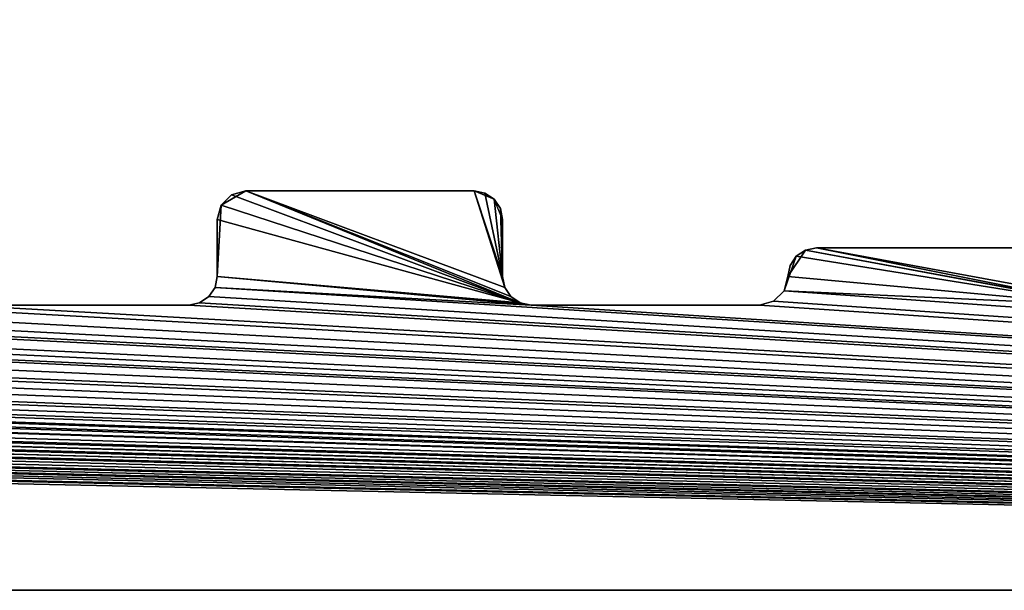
# Model space of a CAD drawing. Extents: x 0 to 122, y 0 to 122.
# Tile 271 of 656: x 77 to 86, y 0 to 5. Entities that reach past the tile are written whole.
import ezdxf

# ---------------------------------------------------------------- set-up
doc = ezdxf.new("R2010")
doc.units = 0
doc.header["$LTSCALE"] = 25.4
doc.layers.get('0').update_dxf_attribs({"color": 13, "linetype": 'CONTINUOUS'})

# ---------------------------------------------------------------- blocks, each defined once
blk = doc.blocks.new('GROOVE-I-7792-7793_STL_2')
at = {"color": 250}
for p, q in [((97.5347, -55.875, 125), (97.7512, -55.75, 125)), ((97.5347, -55.875), (97.6262, -55.7835)), ((97.5347, -55.875), (97.6262, -55.7835)), ((97.6262, -55.7835, 125), (97.5347, -55.875, 125)), ((97.6262, -55.7835), (97.7512, -55.75)), ((97.6262, -55.7835), (97.7512, -55.75)), ((97.7512, -55.75, 125), (97.6262, -55.7835, 125)), ((97.6262, -55.7835), (97.6262, -55.7835, 125)), ((97.6262, -55.7835), (97.6262, -55.7835, 125)), ((99.7512, -55.75, 125), (97.7512, -55.75, 125)), ((97.7512, -55.75), (99.7512, -55.75)), ((97.7512, -55.75, 125), (97.7512, -55.75)), ((99.7512, -55.75, 125), (97.7512, -55.75, 125)), ((97.7512, -55.75), (99.7512, -55.75)), ((97.7512, -55.75, 125), (97.7512, -55.75)), ((99.7512, -55.75, 125), (99.9279, -55.8232, 125)), ((99.7512, -55.75), (99.8468, -55.769)), ((99.7512, -55.75, 125), (99.7512, -55.75)), ((99.7512, -55.75), (99.8468, -55.769)), ((99.7512, -55.75, 125), (99.7512, -55.75)), ((99.8468, -55.769, 125), (99.7512, -55.75, 125)), ((99.8468, -55.769), (99.9279, -55.8232)), ((99.8468, -55.769), (99.9279, -55.8232)), ((99.8468, -55.769), (99.8468, -55.769, 125)), ((99.9279, -55.8232, 125), (99.8468, -55.769, 125)), ((99.8468, -55.769), (99.8468, -55.769, 125)), ((97.5347, -55.875, 125), (97.5012, -56, 125)), ((97.5012, -56), (97.5347, -55.875)), ((97.5012, -56), (97.5347, -55.875)), ((97.5347, -55.875, 125), (97.5012, -56, 125)), ((97.5347, -55.875), (97.5347, -55.875, 125)), ((97.5347, -55.875), (97.5347, -55.875, 125)), ((100.0012, -56, 125), (99.9279, -55.8232, 125)), ((99.9279, -55.8232), (99.9821, -55.9043)), ((99.9279, -55.8232), (99.9821, -55.9043)), ((99.9279, -55.8232), (99.9279, -55.8232, 125)), ((99.9821, -55.9043, 125), (99.9279, -55.8232, 125)), ((99.9279, -55.8232), (99.9279, -55.8232, 125)), ((99.9821, -55.9043), (100.0012, -56)), ((99.9821, -55.9043), (100.0012, -56)), ((99.9821, -55.9043), (99.9821, -55.9043, 125)), ((100.0012, -56, 125), (99.9821, -55.9043, 125)), ((99.9821, -55.9043), (99.9821, -55.9043, 125)), ((97.5012, -56, 125), (97.5012, -56.5, 125)), ((97.5012, -56.5), (97.5012, -56)), ((97.5012, -56, 125), (97.5012, -56.5, 125)), ((97.5012, -56, 125), (97.5012, -56)), ((97.5012, -56.5), (97.5012, -56)), ((97.5012, -56, 125), (97.5012, -56)), ((100.0012, -56.5, 125), (100.0012, -56, 125)), ((100.0012, -56), (100.0012, -56.5)), ((100.0012, -56, 125), (100.0012, -56)), ((100.0012, -56.5, 125), (100.0012, -56, 125)), ((100.0012, -56), (100.0012, -56.5)), ((100.0012, -56, 125), (100.0012, -56)), ((102.7512, -56.25, 125), (102.6555, -56.269, 125)), ((102.6555, -56.269), (102.7512, -56.25)), ((102.6555, -56.269), (102.7512, -56.25)), ((102.7512, -56.25, 125), (102.6555, -56.269, 125)), ((104.7512, -56.25, 125), (102.7512, -56.25, 125)), ((102.7512, -56.25), (104.7512, -56.25)), ((102.7512, -56.25, 125), (102.7512, -56.25)), ((104.7512, -56.25, 125), (102.7512, -56.25, 125)), ((102.7512, -56.25), (104.7512, -56.25)), ((102.7512, -56.25, 125), (102.7512, -56.25)), ((102.5744, -56.3232), (102.4677, -56.625)), ((102.5012, -56.5, 125), (102.6555, -56.269, 125)), ((102.5202, -56.4043), (102.5744, -56.3232)), ((102.5744, -56.3232, 125), (102.5202, -56.4043, 125)), ((102.5744, -56.3232), (102.6555, -56.269)), ((102.5744, -56.3232), (102.6555, -56.269)), ((102.6555, -56.269, 125), (102.5744, -56.3232, 125)), ((102.5744, -56.3232), (102.5744, -56.3232, 125)), ((102.5744, -56.3232), (102.5744, -56.3232, 125)), ((102.6555, -56.269), (102.6555, -56.269, 125)), ((102.6555, -56.269), (102.6555, -56.269, 125)), ((102.5012, -56.5), (102.5202, -56.4043)), ((102.5202, -56.4043, 125), (102.5012, -56.5, 125)), ((102.5202, -56.4043), (102.5202, -56.4043, 125)), ((102.5202, -56.4043), (102.5202, -56.4043, 125)), ((97.5012, -56.5, 125), (97.4821, -56.5957, 125)), ((97.4821, -56.5957), (97.5012, -56.5)), ((97.4821, -56.5957), (97.5012, -56.5)), ((97.5012, -56.5, 125), (97.4821, -56.5957, 125)), ((97.5012, -56.5, 125), (97.5012, -56.5)), ((97.5012, -56.5, 125), (97.5012, -56.5)), ((100.0202, -56.5957, 125), (100.0012, -56.5, 125)), ((100.0012, -56.5), (100.0202, -56.5957)), ((100.0012, -56.5, 125), (100.0012, -56.5)), ((100.0012, -56.5), (100.0202, -56.5957)), ((100.0012, -56.5, 125), (100.0012, -56.5)), ((100.0202, -56.5957, 125), (100.0012, -56.5, 125)), ((102.5012, -56.5, 125), (102.4677, -56.625, 125)), ((102.4677, -56.625), (102.5012, -56.5)), ((102.5012, -56.5, 125), (102.4677, -56.625, 125)), ((102.5012, -56.5, 125), (102.5012, -56.5)), ((102.5012, -56.5, 125), (102.5012, -56.5)), ((97.4821, -56.5957, 125), (97.4279, -56.6768, 125)), ((97.4279, -56.6768), (97.4821, -56.5957)), ((97.4279, -56.6768), (97.4821, -56.5957)), ((97.4821, -56.5957, 125), (97.4279, -56.6768, 125)), ((97.4821, -56.5957), (97.4821, -56.5957, 125)), ((97.4821, -56.5957), (97.4821, -56.5957, 125)), ((100.0744, -56.6768, 125), (100.0202, -56.5957, 125)), ((100.0202, -56.5957), (100.0744, -56.6768)), ((100.0202, -56.5957), (100.0744, -56.6768)), ((100.0202, -56.5957), (100.0202, -56.5957, 125)), ((100.0744, -56.6768, 125), (100.0202, -56.5957, 125)), ((100.0202, -56.5957), (100.0202, -56.5957, 125)), ((97.4279, -56.6768, 125), (97.3468, -56.731, 125)), ((97.3468, -56.731), (97.4279, -56.6768)), ((97.3468, -56.731), (97.4279, -56.6768)), ((97.4279, -56.6768, 125), (97.3468, -56.731, 125)), ((97.4279, -56.6768), (97.4279, -56.6768, 125)), ((97.4279, -56.6768), (97.4279, -56.6768, 125)), ((100.1555, -56.731, 125), (100.0744, -56.6768, 125)), ((100.0744, -56.6768), (100.1555, -56.731)), ((100.0744, -56.6768), (100.1555, -56.731)), ((100.0744, -56.6768), (100.0744, -56.6768, 125)), ((100.1555, -56.731, 125), (100.0744, -56.6768, 125)), ((100.0744, -56.6768), (100.0744, -56.6768, 125)), ((102.4677, -56.625, 125), (102.3762, -56.7165, 125)), ((102.3762, -56.7165), (102.4677, -56.625)), ((102.3762, -56.7165), (102.4677, -56.625)), ((102.4677, -56.625, 125), (102.3762, -56.7165, 125)), ((102.4677, -56.625), (102.4677, -56.625, 125)), ((102.4677, -56.625), (102.4677, -56.625, 125)), ((97.2512, -56.75, 125), (95.2512, -56.75, 125)), ((95.2512, -56.75), (97.2512, -56.75)), ((97.2512, -56.75, 125), (95.2512, -56.75, 125)), ((95.2512, -56.75), (97.2512, -56.75)), ((97.3468, -56.731, 125), (97.2512, -56.75, 125)), ((97.2512, -56.75), (97.3468, -56.731)), ((97.2512, -56.75), (97.3468, -56.731)), ((97.3468, -56.731, 125), (97.2512, -56.75, 125)), ((97.2512, -56.75, 125), (97.2512, -56.75)), ((97.2512, -56.75, 125), (97.2512, -56.75)), ((97.3468, -56.731), (97.3468, -56.731, 125)), ((97.3468, -56.731), (97.3468, -56.731, 125)), ((100.2512, -56.75, 125), (100.1555, -56.731, 125)), ((100.1555, -56.731), (100.2512, -56.75)), ((100.1555, -56.731), (100.2512, -56.75)), ((100.1555, -56.731), (100.1555, -56.731, 125)), ((100.2512, -56.75, 125), (100.1555, -56.731, 125)), ((100.1555, -56.731), (100.1555, -56.731, 125)), ((102.2512, -56.75, 125), (100.2512, -56.75, 125)), ((100.2512, -56.75), (102.2512, -56.75)), ((100.2512, -56.75, 125), (100.2512, -56.75)), ((102.2512, -56.75, 125), (100.2512, -56.75, 125)), ((100.2512, -56.75), (102.2512, -56.75)), ((100.2512, -56.75, 125), (100.2512, -56.75)), ((102.3762, -56.7165, 125), (102.2512, -56.75, 125)), ((102.2512, -56.75), (102.3762, -56.7165)), ((102.2512, -56.75), (102.3762, -56.7165)), ((102.3762, -56.7165, 125), (102.2512, -56.75, 125)), ((102.2512, -56.75, 125), (102.2512, -56.75)), ((102.2512, -56.75, 125), (102.2512, -56.75)), ((102.3762, -56.7165), (102.3762, -56.7165, 125)), ((102.3762, -56.7165), (102.3762, -56.7165, 125)), ((18.5012, -59.25, 125), (139.5012, -59.25, 125)), ((139.5012, -59.25), (18.5012, -59.25)), ((18.5012, -59.25, 125), (139.5012, -59.25, 125)), ((139.5012, -59.25), (18.5012, -59.25))]:
    blk.add_line(p, q, dxfattribs=at)
mesh = blk.add_polyface(dxfattribs=at)
corners = [(22.2512, -56.75, 125), (18.5012, -59.25, 125), (139.5012, -59.25, 125), (24.7512, -56.75, 125), (24.8468, -56.731, 125), (24.9279, -56.6768, 125), (30.2512, -56.75, 125), (32.2512, -56.75, 125), (32.3468, -56.731, 125), (35.2512, -56.75, 125), (55.1555, -55.769, 125), (60.2512, -56.75, 125), (60.1555, -56.731, 125), (57.4677, -55.625, 125), (57.5012, -55.5, 125), (60.0744, -56.6768, 125), (57.5012, -54.5, 125), (57.5347, -54.375, 125), (57.7512, -54.25, 125), (60.0202, -56.5957, 125), (60.0012, -56.5, 125), (59.7512, -54.25, 125), (59.9821, -54.4043, 125), (62.4279, -56.6768, 125), (65.2512, -56.75, 125), (62.4821, -56.5957, 125), (62.5012, -56.5, 125), (65.1555, -56.731, 125), (62.5012, -55, 125), (65.0744, -56.6768, 125), (62.6555, -54.769, 125), (62.7512, -54.75, 125), (65.0202, -56.5957, 125), (65.0012, -56.5, 125), (64.7512, -54.75, 125), (64.8762, -54.7835, 125), (67.3762, -56.7165, 125), (70.2512, -56.75, 125), (67.4677, -56.625, 125), (67.5012, -56.5, 125), (70.1555, -56.731, 125), (67.5012, -56, 125), (67.5202, -55.9043, 125), (67.7512, -55.75, 125), (70.0744, -56.6768, 125), (70.0202, -56.5957, 125), (69.7512, -55.75, 125), (70.0012, -56.5, 125), (69.9279, -55.8232, 125), (70.0012, -56, 125), (65.0012, -55, 125), (60.0012, -54.5, 125)]
mesh.append_faces([[corners[k] for k in face] for face in [(0, 2, 3), (3, 2, 4), (4, 2, 5), (6, 2, 7), (7, 2, 8), (13, 12, 14), (16, 15, 17), (17, 15, 18), (21, 20, 22), (23, 24, 25), (25, 24, 26), (26, 27, 28), (28, 29, 30), (30, 29, 31), (31, 33, 34), (34, 33, 35), (36, 37, 38), (38, 37, 39), (39, 40, 41), (41, 40, 42), (42, 40, 43), (43, 45, 46), (46, 47, 48)]], dxfattribs={"vtx0": -1, "vtx1": -1, "color": 250})
mesh.append_faces([[corners[k] for k in face] for face in [(5, 2, 6), (8, 2, 9)]], dxfattribs={"vtx0": -1, "vtx1": -1, "vtx2": -1, "color": 250})
mesh.append_faces([[corners[k] for k in face] for face in [(0, 1, 2), (10, 11, 12), (14, 12, 15), (18, 15, 19), (18, 19, 20), (26, 24, 27), (28, 27, 29), (31, 29, 32), (31, 32, 33), (39, 37, 40), (43, 40, 44), (43, 44, 45), (46, 45, 47)]], dxfattribs={"vtx0": -1, "vtx2": -1, "color": 250})
mesh.append_faces([[corners[k] for k in face] for face in [(49, 48, 47), (50, 35, 33), (51, 22, 20)]], dxfattribs={"vtx1": -1, "color": 250})
mesh = blk.add_polyface(dxfattribs=at)
corners = [(55.0202, -55.9043), (55.0012, -56.5), (55.0012, -56), (57.5347, -54.375), (57.5012, -55.5), (57.5012, -54.5), (62.5202, -54.9043), (62.5012, -56.5), (62.5012, -55), (18.5012, -59.25), (22.2512, -56.75), (139.5012, -59.25), (24.7512, -56.75), (24.8468, -56.731), (24.9279, -56.6768), (30.2512, -56.75), (52.7512, -56.75), (50.0012, -56.5), (52.6555, -56.731), (50.2512, -55.25), (52.5744, -56.6768), (52.5202, -56.5957), (52.2512, -55.25), (52.5012, -56.5), (52.3468, -55.269), (52.4279, -55.3232), (52.4821, -55.4043), (52.5012, -55.5), (60.2512, -56.75), (54.9821, -56.5957), (55.0744, -55.8232), (55.1555, -55.769), (60.1555, -56.731), (55.2512, -55.75), (57.2512, -55.75), (57.3762, -55.7165), (57.4677, -55.625), (60.0744, -56.6768), (57.6262, -54.2835), (57.7512, -54.25), (60.0202, -56.5957), (60.0012, -56.5), (59.7512, -54.25), (59.8468, -54.269), (59.9279, -54.3232), (59.9821, -54.4043), (60.0012, -54.5), (65.2512, -56.75), (62.4279, -56.6768), (62.4821, -56.5957), (65.1555, -56.731), (65.0744, -56.6768), (62.5744, -54.8232), (62.6555, -54.769), (62.7512, -54.75), (65.0202, -56.5957), (65.0012, -56.5), (64.7512, -54.75), (64.8762, -54.7835), (64.9677, -54.875)]
mesh.append_faces([[corners[k] for k in face] for face in [(0, 1, 2), (3, 4, 5), (6, 7, 8), (23, 26, 27), (41, 45, 46)]], dxfattribs={"vtx0": -1, "color": 250})
mesh.append_faces([[corners[k] for k in face] for face in [(9, 10, 11), (16, 17, 18), (18, 19, 20), (21, 22, 23), (28, 31, 32), (32, 4, 37), (37, 39, 40), (40, 39, 41), (47, 7, 50), (50, 7, 51), (51, 54, 55), (55, 54, 56)]], dxfattribs={"vtx0": -1, "vtx1": -1, "color": 250})
mesh.append_faces([[corners[k] for k in face] for face in [(11, 14, 15), (28, 1, 0), (37, 4, 3), (51, 7, 6)]], dxfattribs={"vtx0": -1, "vtx1": -1, "vtx2": -1, "color": 250})
mesh.append_faces([[corners[k] for k in face] for face in [(11, 10, 12), (11, 12, 13), (11, 13, 14), (23, 22, 24), (23, 24, 25), (23, 25, 26), (28, 29, 1), (28, 0, 30), (28, 30, 31), (32, 31, 33), (32, 33, 34), (32, 34, 35), (32, 35, 36), (32, 36, 4), (37, 3, 38), (37, 38, 39), (41, 39, 42), (41, 42, 43), (41, 43, 44), (41, 44, 45), (47, 48, 49), (47, 49, 7), (51, 6, 52), (51, 52, 53), (51, 53, 54), (56, 54, 57), (56, 57, 58), (56, 58, 59)]], dxfattribs={"vtx0": -1, "vtx2": -1, "color": 250})
mesh = blk.add_polyface(dxfattribs=at)
corners = [(54.9821, -56.5957, 125), (139.5012, -59.25, 125), (60.2512, -56.75, 125), (62.2512, -56.75, 125), (62.3468, -56.731, 125), (62.4279, -56.6768, 125), (65.2512, -56.75, 125), (67.2512, -56.75, 125), (67.3762, -56.7165, 125), (70.2512, -56.75, 125), (72.2512, -56.75, 125), (72.3762, -56.7165, 125), (72.4677, -56.625, 125), (84.9279, -56.6768, 125), (87.7512, -56.75, 125), (84.9821, -56.5957, 125), (85.0012, -56.5, 125), (87.6262, -56.7165, 125), (85.0012, -56, 125), (85.0347, -55.875, 125), (85.2512, -55.75, 125), (87.5347, -56.625, 125), (87.2512, -55.75, 125), (87.5012, -56.5, 125), (87.4821, -55.9043, 125), (90.0012, -56.5, 125), (95.2512, -56.75, 125), (90.0012, -56, 125), (90.0202, -55.9043, 125), (90.0744, -55.8232, 125), (90.1555, -55.769, 125), (95.1555, -56.731, 125), (90.2512, -55.75, 125), (92.2512, -55.75, 125), (92.3762, -55.7165, 125), (92.4677, -55.625, 125), (92.5012, -55.5, 125), (95.0744, -56.6768, 125), (92.5012, -54.5, 125), (92.5347, -54.375, 125), (92.7512, -54.25, 125), (95.0202, -56.5957, 125), (95.0012, -56.5, 125), (94.7512, -54.25, 125), (94.8762, -54.2835, 125), (95.0012, -54.5, 125), (87.5012, -56, 125)]
mesh.append_faces([[corners[k] for k in face] for face in [(2, 1, 3), (3, 1, 4), (4, 1, 5), (6, 1, 7), (7, 1, 8), (9, 1, 10), (10, 1, 11), (11, 1, 12), (13, 14, 15), (15, 14, 16), (16, 17, 18), (18, 17, 19), (19, 17, 20), (20, 21, 22), (22, 23, 24), (25, 26, 27), (27, 26, 28), (28, 26, 29), (29, 26, 30), (30, 31, 32), (32, 31, 33), (33, 31, 34), (34, 31, 35), (35, 31, 36), (36, 37, 38), (38, 37, 39), (39, 37, 40), (40, 42, 43), (43, 42, 44)]], dxfattribs={"vtx0": -1, "vtx1": -1, "color": 250})
mesh.append_faces([[corners[k] for k in face] for face in [(0, 1, 2), (5, 1, 6), (8, 1, 9)]], dxfattribs={"vtx0": -1, "vtx1": -1, "vtx2": -1, "color": 250})
mesh.append_faces([[corners[k] for k in face] for face in [(16, 14, 17), (20, 17, 21), (22, 21, 23), (30, 26, 31), (36, 31, 37), (40, 37, 41), (40, 41, 42)]], dxfattribs={"vtx0": -1, "vtx2": -1, "color": 250})
mesh.append_faces([[corners[k] for k in face] for face in [(45, 44, 42), (46, 24, 23)]], dxfattribs={"vtx1": -1, "color": 250})
mesh = blk.add_polyface(dxfattribs=at)
corners = [(85.0347, -55.875), (85.0012, -56.5), (85.0012, -56), (92.5347, -54.375), (92.5012, -55.5), (92.5012, -54.5), (97.5347, -55.875), (97.5012, -56.5), (97.5012, -56), (139.5012, -59.25), (54.9821, -56.5957), (60.2512, -56.75), (62.2512, -56.75), (62.3468, -56.731), (62.4279, -56.6768), (65.2512, -56.75), (67.2512, -56.75), (67.3762, -56.7165), (70.2512, -56.75), (77.7512, -56.75), (79.7512, -56.75), (87.7512, -56.75), (84.9279, -56.6768), (84.9821, -56.5957), (87.6262, -56.7165), (85.1262, -55.7835), (85.2512, -55.75), (87.5347, -56.625), (87.2512, -55.75), (87.5012, -56.5), (87.3468, -55.769), (87.4279, -55.8232), (87.4821, -55.9043), (87.5012, -56), (95.2512, -56.75), (89.9821, -56.5957), (90.1555, -55.769), (95.1555, -56.731), (90.2512, -55.75), (92.2512, -55.75), (92.3762, -55.7165), (92.4677, -55.625), (95.0744, -56.6768), (92.6262, -54.2835), (92.7512, -54.25), (95.0202, -56.5957), (95.0012, -56.5), (94.7512, -54.25), (94.8762, -54.2835), (94.9677, -54.375), (95.0012, -54.5), (100.2512, -56.75), (97.4821, -56.5957), (100.1555, -56.731), (97.6262, -55.7835), (97.7512, -55.75), (100.0744, -56.6768), (100.0202, -56.5957), (99.7512, -55.75)]
mesh.append_faces([[corners[k] for k in face] for face in [(0, 1, 2), (3, 4, 5), (6, 7, 8), (29, 32, 33), (46, 49, 50)]], dxfattribs={"vtx0": -1, "color": 250})
mesh.append_faces([[corners[k] for k in face] for face in [(21, 1, 24), (24, 26, 27), (27, 28, 29), (34, 36, 37), (37, 4, 42), (42, 44, 45), (45, 44, 46), (56, 55, 57)]], dxfattribs={"vtx0": -1, "vtx1": -1, "color": 250})
mesh.append_faces([[corners[k] for k in face] for face in [(9, 10, 11), (9, 14, 15), (9, 17, 18), (24, 1, 0), (42, 4, 3), (53, 7, 6)]], dxfattribs={"vtx0": -1, "vtx1": -1, "vtx2": -1, "color": 250})
mesh.append_faces([[corners[k] for k in face] for face in [(9, 11, 12), (9, 12, 13), (9, 13, 14), (9, 15, 16), (9, 16, 17), (9, 18, 19), (9, 19, 20), (21, 22, 23), (21, 23, 1), (24, 0, 25), (24, 25, 26), (27, 26, 28), (29, 28, 30), (29, 30, 31), (29, 31, 32), (34, 35, 36), (37, 36, 38), (37, 38, 39), (37, 39, 40), (37, 40, 41), (37, 41, 4), (42, 3, 43), (42, 43, 44), (46, 44, 47), (46, 47, 48), (46, 48, 49), (51, 52, 7), (53, 6, 54), (53, 54, 55), (57, 55, 58)]], dxfattribs={"vtx0": -1, "vtx2": -1, "color": 250})
mesh = blk.add_polyface(dxfattribs=at)
corners = [(107.5202, -55.9043), (107.5012, -56.5), (107.5012, -56), (112.5347, -54.875), (112.5012, -56.5), (112.5012, -55), (139.5012, -59.25), (79.7512, -56.75), (79.8762, -56.7165), (82.7512, -56.75), (84.7512, -56.75), (84.8468, -56.731), (84.9279, -56.6768), (87.7512, -56.75), (89.7512, -56.75), (89.8468, -56.731), (89.9279, -56.6768), (89.9821, -56.5957), (95.2512, -56.75), (97.2512, -56.75), (97.3468, -56.731), (97.4279, -56.6768), (97.4821, -56.5957), (100.2512, -56.75), (97.5012, -56.5), (100.1555, -56.731), (97.7512, -55.75), (100.0744, -56.6768), (100.0202, -56.5957), (99.7512, -55.75), (99.8468, -55.769), (100.0012, -56.5), (99.9279, -55.8232), (99.9821, -55.9043), (100.0012, -56), (105.2512, -56.75), (102.4677, -56.625), (102.5744, -56.3232), (102.6555, -56.269), (105.1555, -56.731), (102.7512, -56.25), (105.0744, -56.6768), (104.7512, -56.25), (105.0202, -56.5957), (104.8468, -56.269), (104.9279, -56.3232), (104.9821, -56.4043), (110.2512, -56.75), (107.4821, -56.5957), (110.1555, -56.731), (107.5744, -55.8232), (107.6555, -55.769), (107.7512, -55.75), (110.0744, -56.6768), (110.0202, -56.5957), (109.7512, -55.75), (110.0012, -56.5), (109.8762, -55.7835), (109.9677, -55.875), (110.0012, -56), (115.1262, -56.2165), (112.6262, -54.7835)]
mesh.append_faces([[corners[k] for k in face] for face in [(0, 1, 2), (3, 4, 5), (31, 33, 34), (43, 45, 46), (56, 58, 59)]], dxfattribs={"vtx0": -1, "color": 250})
mesh.append_faces([[corners[k] for k in face] for face in [(23, 24, 25), (25, 26, 27), (28, 30, 31), (35, 38, 39), (39, 40, 41), (41, 42, 43), (47, 1, 49), (49, 52, 53), (53, 52, 54), (54, 55, 56)]], dxfattribs={"vtx0": -1, "vtx1": -1, "color": 250})
mesh.append_faces([[corners[k] for k in face] for face in [(6, 8, 9), (6, 12, 13), (6, 17, 18), (6, 22, 23), (49, 1, 0), (60, 4, 3)]], dxfattribs={"vtx0": -1, "vtx1": -1, "vtx2": -1, "color": 250})
mesh.append_faces([[corners[k] for k in face] for face in [(6, 7, 8), (6, 9, 10), (6, 10, 11), (6, 11, 12), (6, 13, 14), (6, 14, 15), (6, 15, 16), (6, 16, 17), (6, 18, 19), (6, 19, 20), (6, 20, 21), (6, 21, 22), (28, 29, 30), (31, 30, 32), (31, 32, 33), (35, 36, 37), (35, 37, 38), (39, 38, 40), (41, 40, 42), (43, 42, 44), (43, 44, 45), (47, 48, 1), (49, 0, 50), (49, 50, 51), (49, 51, 52), (54, 52, 55), (56, 55, 57), (56, 57, 58), (60, 3, 61)]], dxfattribs={"vtx0": -1, "vtx2": -1, "color": 250})
mesh = blk.add_polyface(dxfattribs=at)
corners = [(95.2512, -56.75, 125), (139.5012, -59.25, 125), (97.2512, -56.75, 125), (97.3468, -56.731, 125), (97.4279, -56.6768, 125), (97.4821, -56.5957, 125), (100.2512, -56.75, 125), (102.2512, -56.75, 125), (102.3762, -56.7165, 125), (102.4677, -56.625, 125), (105.2512, -56.75, 125), (107.2512, -56.75, 125), (107.3468, -56.731, 125), (107.4279, -56.6768, 125), (107.4821, -56.5957, 125), (110.2512, -56.75, 125), (107.7512, -55.75, 125), (110.1555, -56.731, 125), (110.0744, -56.6768, 125), (109.7512, -55.75, 125), (110.0202, -56.5957, 125), (110.0012, -56.5, 125), (109.8762, -55.7835, 125), (112.2512, -56.75, 125), (112.3762, -56.7165, 125), (112.4677, -56.625, 125), (112.5012, -56.5, 125), (117.7512, -56.75, 125), (117.6555, -56.731, 125), (115.2512, -56.25, 125), (115.1262, -56.2165, 125), (112.5012, -55, 125), (112.5347, -54.875, 125), (112.7512, -54.75, 125), (115.0347, -56.125, 125), (115.0012, -56, 125), (114.7512, -54.75, 125), (114.8762, -54.7835, 125), (117.5744, -56.6768, 125), (117.2512, -56.25, 125), (117.5202, -56.5957, 125), (117.4279, -56.3232, 125), (117.5012, -56.5, 125), (120.0012, -56.5, 125), (122.6262, -56.7165, 125), (120.0012, -56, 125), (120.0347, -55.875, 125), (120.2512, -55.75, 125), (115.0012, -55, 125), (110.0012, -56, 125)]
mesh.append_faces([[corners[k] for k in face] for face in [(41, 40, 42)]], dxfattribs={"vtx0": -1, "color": 250})
mesh.append_faces([[corners[k] for k in face] for face in [(0, 1, 2), (2, 1, 3), (3, 1, 4), (4, 1, 5), (6, 1, 7), (7, 1, 8), (8, 1, 9), (10, 1, 11), (11, 1, 12), (12, 1, 13), (13, 1, 14), (19, 21, 22), (15, 1, 23), (23, 1, 24), (24, 1, 25), (25, 1, 26), (26, 30, 31), (31, 30, 32), (32, 30, 33), (33, 35, 36), (36, 35, 37), (29, 38, 39), (39, 40, 41), (43, 44, 45), (45, 44, 46), (46, 44, 47)]], dxfattribs={"vtx0": -1, "vtx1": -1, "color": 250})
mesh.append_faces([[corners[k] for k in face] for face in [(5, 1, 6), (9, 1, 10), (14, 1, 15), (26, 28, 29)]], dxfattribs={"vtx0": -1, "vtx1": -1, "vtx2": -1, "color": 250})
mesh.append_faces([[corners[k] for k in face] for face in [(16, 17, 18), (19, 20, 21), (26, 27, 28), (26, 29, 30), (33, 30, 34), (33, 34, 35), (29, 28, 38), (39, 38, 40)]], dxfattribs={"vtx0": -1, "vtx2": -1, "color": 250})
mesh.append_faces([[corners[k] for k in face] for face in [(48, 37, 35), (49, 22, 21)]], dxfattribs={"vtx1": -1, "color": 250})
mesh = blk.add_polyface(dxfattribs=at)
corners = [(120.0347, -55.875), (120.0012, -56.5), (120.0012, -56), (125.0347, -55.375), (125.0012, -56.5), (125.0012, -55.5), (139.5012, -59.25), (100.2512, -56.75), (102.2512, -56.75), (102.3762, -56.7165), (102.4677, -56.625), (105.2512, -56.75), (107.2512, -56.75), (107.3468, -56.731), (107.4279, -56.6768), (107.4821, -56.5957), (110.2512, -56.75), (112.2512, -56.75), (112.3762, -56.7165), (112.4677, -56.625), (112.5012, -56.5), (117.7512, -56.75), (117.6555, -56.731), (115.2512, -56.25), (115.1262, -56.2165), (112.6262, -54.7835), (112.7512, -54.75), (115.0347, -56.125), (115.0012, -56), (114.7512, -54.75), (114.8762, -54.7835), (114.9677, -54.875), (115.0012, -55), (117.5744, -56.6768), (117.2512, -56.25), (117.5202, -56.5957), (117.3468, -56.269), (117.4279, -56.3232), (117.4821, -56.4043), (119.7512, -56.75), (119.8468, -56.731), (119.9279, -56.6768), (122.7512, -56.75), (122.6262, -56.7165), (120.1262, -55.7835), (120.2512, -55.75), (122.5347, -56.625), (122.2512, -55.75), (122.5012, -56.5), (122.3468, -55.769), (122.4279, -55.8232), (122.4821, -55.9043), (122.5012, -56), (127.6555, -56.731), (125.1262, -55.2835), (125.2512, -55.25)]
mesh.append_faces([[corners[k] for k in face] for face in [(0, 1, 2), (3, 4, 5), (28, 31, 32), (35, 37, 38), (48, 51, 52)]], dxfattribs={"vtx0": -1, "color": 250})
mesh.append_faces([[corners[k] for k in face] for face in [(21, 20, 22), (23, 20, 24), (24, 26, 27), (27, 26, 28), (22, 23, 33), (33, 34, 35), (42, 1, 43), (43, 45, 46), (46, 47, 48)]], dxfattribs={"vtx0": -1, "vtx1": -1, "color": 250})
mesh.append_faces([[corners[k] for k in face] for face in [(6, 10, 11), (6, 15, 16), (6, 20, 21), (22, 20, 23), (43, 1, 0), (53, 4, 3)]], dxfattribs={"vtx0": -1, "vtx1": -1, "vtx2": -1, "color": 250})
mesh.append_faces([[corners[k] for k in face] for face in [(6, 7, 8), (6, 8, 9), (6, 9, 10), (6, 11, 12), (6, 12, 13), (6, 13, 14), (6, 14, 15), (6, 16, 17), (6, 17, 18), (6, 18, 19), (6, 19, 20), (24, 25, 26), (28, 26, 29), (28, 29, 30), (28, 30, 31), (33, 23, 34), (35, 34, 36), (35, 36, 37), (6, 21, 39), (6, 39, 40), (6, 40, 41), (43, 0, 44), (43, 44, 45), (46, 45, 47), (48, 47, 49), (48, 49, 50), (48, 50, 51), (53, 3, 54), (53, 54, 55)]], dxfattribs={"vtx0": -1, "vtx2": -1, "color": 250})
mesh = blk.add_polyface(dxfattribs=at)
corners = [(67.5202, -55.9043), (67.5012, -56.5), (67.5012, -56), (80.0202, -55.4043), (80.0012, -56.5), (80.0012, -55.5), (139.5012, -59.25), (30.2512, -56.75), (32.2512, -56.75), (32.3468, -56.731), (35.2512, -56.75), (37.2512, -56.75), (37.3468, -56.731), (37.4279, -56.6768), (42.7512, -56.75), (44.7512, -56.75), (44.8468, -56.731), (44.9279, -56.6768), (47.7512, -56.75), (49.7512, -56.75), (49.8468, -56.731), (49.9279, -56.6768), (52.7512, -56.75), (54.7512, -56.75), (54.8468, -56.731), (54.9279, -56.6768), (54.9821, -56.5957), (65.0012, -56.5), (64.9677, -54.875), (65.0012, -55), (70.2512, -56.75), (67.3762, -56.7165), (67.4677, -56.625), (70.1555, -56.731), (67.5744, -55.8232), (67.6555, -55.769), (67.7512, -55.75), (70.0744, -56.6768), (70.0202, -56.5957), (69.7512, -55.75), (69.8468, -55.769), (70.0012, -56.5), (69.9279, -55.8232), (69.9821, -55.9043), (70.0012, -56), (82.7512, -56.75), (79.8762, -56.7165), (79.9677, -56.625), (82.6262, -56.7165), (80.0744, -55.3232), (80.1555, -55.269), (80.2512, -55.25), (82.5347, -56.625), (82.5012, -56.5), (82.2512, -55.25), (82.3762, -55.2835), (82.4677, -55.375), (82.5012, -55.5)]
mesh.append_faces([[corners[k] for k in face] for face in [(0, 1, 2), (3, 4, 5), (27, 28, 29), (41, 43, 44), (53, 56, 57)]], dxfattribs={"vtx0": -1, "color": 250})
mesh.append_faces([[corners[k] for k in face] for face in [(30, 1, 33), (33, 36, 37), (37, 36, 38), (38, 40, 41), (45, 4, 48), (48, 51, 52), (52, 51, 53)]], dxfattribs={"vtx0": -1, "vtx1": -1, "color": 250})
mesh.append_faces([[corners[k] for k in face] for face in [(6, 9, 10), (6, 13, 14), (6, 17, 18), (6, 21, 22), (33, 1, 0), (48, 4, 3)]], dxfattribs={"vtx0": -1, "vtx1": -1, "vtx2": -1, "color": 250})
mesh.append_faces([[corners[k] for k in face] for face in [(6, 7, 8), (6, 8, 9), (6, 10, 11), (6, 11, 12), (6, 12, 13), (6, 14, 15), (6, 15, 16), (6, 16, 17), (6, 18, 19), (6, 19, 20), (6, 20, 21), (6, 22, 23), (6, 23, 24), (6, 24, 25), (6, 25, 26), (30, 31, 32), (30, 32, 1), (33, 0, 34), (33, 34, 35), (33, 35, 36), (38, 36, 39), (38, 39, 40), (41, 40, 42), (41, 42, 43), (45, 46, 47), (45, 47, 4), (48, 3, 49), (48, 49, 50), (48, 50, 51), (53, 51, 54), (53, 54, 55), (53, 55, 56)]], dxfattribs={"vtx0": -1, "vtx2": -1, "color": 250})
mesh = blk.add_polyface(dxfattribs=at)
corners = [(35.2512, -56.75, 125), (139.5012, -59.25, 125), (37.2512, -56.75, 125), (42.7512, -56.75, 125), (44.7512, -56.75, 125), (44.8468, -56.731, 125), (44.9279, -56.6768, 125), (47.7512, -56.75, 125), (49.7512, -56.75, 125), (49.8468, -56.731, 125), (49.9279, -56.6768, 125), (52.7512, -56.75, 125), (54.7512, -56.75, 125), (54.8468, -56.731, 125), (54.9279, -56.6768, 125), (54.9821, -56.5957, 125), (72.4677, -56.625, 125), (77.7512, -56.75, 125), (72.5012, -56.5, 125), (77.6555, -56.731, 125), (75.2512, -56.25, 125), (75.1262, -56.2165, 125), (72.5012, -55.5, 125), (72.5347, -55.375, 125), (72.7512, -55.25, 125), (75.0347, -56.125, 125), (74.7512, -55.25, 125), (75.0012, -56, 125), (74.8762, -55.2835, 125), (77.5744, -56.6768, 125), (77.2512, -56.25, 125), (77.5202, -56.5957, 125), (77.4821, -56.4043, 125), (79.8762, -56.7165, 125), (82.7512, -56.75, 125), (79.9677, -56.625, 125), (80.0012, -56.5, 125), (82.6262, -56.7165, 125), (80.0012, -55.5, 125), (80.0202, -55.4043, 125), (80.2512, -55.25, 125), (82.5347, -56.625, 125), (82.5012, -56.5, 125), (82.2512, -55.25, 125), (82.3762, -55.2835, 125), (82.5012, -55.5, 125), (75.0012, -55.5, 125)]
mesh.append_faces([[corners[k] for k in face] for face in [(30, 31, 32)]], dxfattribs={"vtx0": -1, "color": 250})
mesh.append_faces([[corners[k] for k in face] for face in [(0, 1, 2), (3, 1, 4), (4, 1, 5), (5, 1, 6), (7, 1, 8), (8, 1, 9), (9, 1, 10), (11, 1, 12), (12, 1, 13), (13, 1, 14), (14, 1, 15), (16, 17, 18), (18, 21, 22), (22, 21, 23), (23, 21, 24), (24, 25, 26), (26, 27, 28), (20, 29, 30), (33, 34, 35), (35, 34, 36), (36, 37, 38), (38, 37, 39), (39, 37, 40), (40, 42, 43), (43, 42, 44)]], dxfattribs={"vtx0": -1, "vtx1": -1, "color": 250})
mesh.append_faces([[corners[k] for k in face] for face in [(2, 1, 3), (6, 1, 7), (10, 1, 11), (18, 19, 20)]], dxfattribs={"vtx0": -1, "vtx1": -1, "vtx2": -1, "color": 250})
mesh.append_faces([[corners[k] for k in face] for face in [(18, 17, 19), (18, 20, 21), (24, 21, 25), (26, 25, 27), (20, 19, 29), (30, 29, 31), (36, 34, 37), (40, 37, 41), (40, 41, 42)]], dxfattribs={"vtx0": -1, "vtx2": -1, "color": 250})
mesh.append_faces([[corners[k] for k in face] for face in [(45, 44, 42), (46, 28, 27)]], dxfattribs={"vtx1": -1, "color": 250})
mesh = blk.add_polyface(dxfattribs=at)
corners = [(72.4677, -56.625, 125), (139.5012, -59.25, 125), (77.7512, -56.75, 125), (79.7512, -56.75, 125), (79.8762, -56.7165, 125), (82.7512, -56.75, 125), (84.7512, -56.75, 125), (84.8468, -56.731, 125), (84.9279, -56.6768, 125), (87.7512, -56.75, 125), (89.7512, -56.75, 125), (89.8468, -56.731, 125), (89.9279, -56.6768, 125), (89.9821, -56.5957, 125), (90.0012, -56.5, 125), (95.2512, -56.75, 125), (97.4821, -56.5957, 125), (100.2512, -56.75, 125), (97.5012, -56.5, 125), (100.1555, -56.731, 125), (97.5012, -56, 125), (97.5347, -55.875, 125), (97.7512, -55.75, 125), (100.0744, -56.6768, 125), (100.0202, -56.5957, 125), (99.7512, -55.75, 125), (100.0012, -56.5, 125), (99.9279, -55.8232, 125), (102.4677, -56.625, 125), (105.2512, -56.75, 125), (102.5012, -56.5, 125), (102.6555, -56.269, 125), (105.1555, -56.731, 125), (102.7512, -56.25, 125), (105.0744, -56.6768, 125), (104.7512, -56.25, 125), (105.0202, -56.5957, 125), (104.8468, -56.269, 125), (105.0012, -56.5, 125), (107.4821, -56.5957, 125), (110.2512, -56.75, 125), (107.5012, -56.5, 125), (110.1555, -56.731, 125), (107.5012, -56, 125), (107.6555, -55.769, 125), (107.7512, -55.75, 125), (110.0744, -56.6768, 125), (110.0202, -56.5957, 125), (109.7512, -55.75, 125), (100.0012, -56, 125)]
mesh.append_faces([[corners[k] for k in face] for face in [(37, 36, 38)]], dxfattribs={"vtx0": -1, "color": 250})
mesh.append_faces([[corners[k] for k in face] for face in [(2, 1, 3), (3, 1, 4), (5, 1, 6), (6, 1, 7), (7, 1, 8), (9, 1, 10), (10, 1, 11), (11, 1, 12), (12, 1, 13), (13, 1, 14), (16, 17, 18), (18, 19, 20), (20, 19, 21), (21, 19, 22), (22, 24, 25), (25, 26, 27), (28, 29, 30), (30, 29, 31), (31, 32, 33), (33, 34, 35), (35, 36, 37), (39, 40, 41), (41, 42, 43), (43, 42, 44), (44, 42, 45), (45, 47, 48)]], dxfattribs={"vtx0": -1, "vtx1": -1, "color": 250})
mesh.append_faces([[corners[k] for k in face] for face in [(0, 1, 2), (4, 1, 5), (8, 1, 9), (14, 1, 15)]], dxfattribs={"vtx0": -1, "vtx1": -1, "vtx2": -1, "color": 250})
mesh.append_faces([[corners[k] for k in face] for face in [(18, 17, 19), (22, 19, 23), (22, 23, 24), (25, 24, 26), (31, 29, 32), (33, 32, 34), (35, 34, 36), (41, 40, 42), (45, 46, 47)]], dxfattribs={"vtx0": -1, "vtx2": -1, "color": 250})
mesh.append_faces([[corners[k] for k in face] for face in [(49, 27, 26)]], dxfattribs={"vtx1": -1, "color": 250})
mesh = blk.add_polyface(dxfattribs=at)
corners = [(97.6262, -55.7835, 125), (97.5347, -55.875), (97.5347, -55.875, 125), (97.6262, -55.7835)]
mesh.append_faces([[corners[k] for k in face] for face in [(0, 1, 2), (1, 0, 3)]], dxfattribs={"vtx0": -1, "color": 250})
mesh = blk.add_polyface(dxfattribs=at)
corners = [(97.6262, -55.7835, 125), (97.7512, -55.75), (97.6262, -55.7835), (97.7512, -55.75, 125)]
mesh.append_faces([[corners[k] for k in face] for face in [(0, 1, 2), (1, 0, 3)]], dxfattribs={"vtx0": -1, "color": 250})
mesh = blk.add_polyface(dxfattribs=at)
corners = [(97.7512, -55.75, 125), (99.7512, -55.75), (97.7512, -55.75), (99.7512, -55.75, 125)]
mesh.append_faces([[corners[k] for k in face] for face in [(0, 1, 2), (1, 0, 3)]], dxfattribs={"vtx0": -1, "color": 250})
mesh = blk.add_polyface(dxfattribs=at)
corners = [(99.7512, -55.75, 125), (99.8468, -55.769), (99.7512, -55.75), (99.8468, -55.769, 125)]
mesh.append_faces([[corners[k] for k in face] for face in [(0, 1, 2), (1, 0, 3)]], dxfattribs={"vtx0": -1, "color": 250})
mesh = blk.add_polyface(dxfattribs=at)
corners = [(99.8468, -55.769, 125), (99.9279, -55.8232), (99.8468, -55.769), (99.9279, -55.8232, 125)]
mesh.append_faces([[corners[k] for k in face] for face in [(0, 1, 2), (1, 0, 3)]], dxfattribs={"vtx0": -1, "color": 250})
mesh = blk.add_polyface(dxfattribs=at)
corners = [(97.5347, -55.875, 125), (97.5012, -56), (97.5012, -56, 125), (97.5347, -55.875)]
mesh.append_faces([[corners[k] for k in face] for face in [(0, 1, 2), (1, 0, 3)]], dxfattribs={"vtx0": -1, "color": 250})
mesh = blk.add_polyface(dxfattribs=at)
corners = [(99.9279, -55.8232), (99.9821, -55.9043, 125), (99.9821, -55.9043), (99.9279, -55.8232, 125)]
mesh.append_faces([[corners[k] for k in face] for face in [(0, 1, 2), (1, 0, 3)]], dxfattribs={"vtx0": -1, "color": 250})
mesh = blk.add_polyface(dxfattribs=at)
corners = [(99.9821, -55.9043), (100.0012, -56, 125), (100.0012, -56), (99.9821, -55.9043, 125)]
mesh.append_faces([[corners[k] for k in face] for face in [(0, 1, 2), (1, 0, 3)]], dxfattribs={"vtx0": -1, "color": 250})
mesh = blk.add_polyface(dxfattribs=at)
corners = [(97.5012, -56, 125), (97.5012, -56.5), (97.5012, -56.5, 125), (97.5012, -56)]
mesh.append_faces([[corners[k] for k in face] for face in [(0, 1, 2), (1, 0, 3)]], dxfattribs={"vtx0": -1, "color": 250})
mesh = blk.add_polyface(dxfattribs=at)
corners = [(100.0012, -56), (100.0012, -56.5, 125), (100.0012, -56.5), (100.0012, -56, 125)]
mesh.append_faces([[corners[k] for k in face] for face in [(0, 1, 2), (1, 0, 3)]], dxfattribs={"vtx0": -1, "color": 250})
mesh = blk.add_polyface(dxfattribs=at)
corners = [(102.6555, -56.269, 125), (102.7512, -56.25), (102.6555, -56.269), (102.7512, -56.25, 125)]
mesh.append_faces([[corners[k] for k in face] for face in [(0, 1, 2), (1, 0, 3)]], dxfattribs={"vtx0": -1, "color": 250})
mesh = blk.add_polyface(dxfattribs=at)
corners = [(102.7512, -56.25, 125), (104.7512, -56.25), (102.7512, -56.25), (104.7512, -56.25, 125)]
mesh.append_faces([[corners[k] for k in face] for face in [(0, 1, 2), (1, 0, 3)]], dxfattribs={"vtx0": -1, "color": 250})
mesh = blk.add_polyface(dxfattribs=at)
corners = [(102.5744, -56.3232, 125), (102.5202, -56.4043), (102.5202, -56.4043, 125), (102.5744, -56.3232)]
mesh.append_faces([[corners[k] for k in face] for face in [(0, 1, 2), (1, 0, 3)]], dxfattribs={"vtx0": -1, "color": 250})
mesh = blk.add_polyface(dxfattribs=at)
corners = [(102.5744, -56.3232, 125), (102.6555, -56.269), (102.5744, -56.3232), (102.6555, -56.269, 125)]
mesh.append_faces([[corners[k] for k in face] for face in [(0, 1, 2), (1, 0, 3)]], dxfattribs={"vtx0": -1, "color": 250})
mesh = blk.add_polyface(dxfattribs=at)
corners = [(102.5202, -56.4043, 125), (102.5012, -56.5), (102.5012, -56.5, 125), (102.5202, -56.4043)]
mesh.append_faces([[corners[k] for k in face] for face in [(0, 1, 2), (1, 0, 3)]], dxfattribs={"vtx0": -1, "color": 250})
mesh = blk.add_polyface(dxfattribs=at)
corners = [(97.5012, -56.5, 125), (97.4821, -56.5957), (97.4821, -56.5957, 125), (97.5012, -56.5)]
mesh.append_faces([[corners[k] for k in face] for face in [(0, 1, 2), (1, 0, 3)]], dxfattribs={"vtx0": -1, "color": 250})
mesh = blk.add_polyface(dxfattribs=at)
corners = [(100.0012, -56.5), (100.0202, -56.5957, 125), (100.0202, -56.5957), (100.0012, -56.5, 125)]
mesh.append_faces([[corners[k] for k in face] for face in [(0, 1, 2), (1, 0, 3)]], dxfattribs={"vtx0": -1, "color": 250})
mesh = blk.add_polyface(dxfattribs=at)
corners = [(102.5012, -56.5, 125), (102.4677, -56.625), (102.4677, -56.625, 125), (102.5012, -56.5)]
mesh.append_faces([[corners[k] for k in face] for face in [(0, 1, 2), (1, 0, 3)]], dxfattribs={"vtx0": -1, "color": 250})
mesh = blk.add_polyface(dxfattribs=at)
corners = [(97.4821, -56.5957, 125), (97.4279, -56.6768), (97.4279, -56.6768, 125), (97.4821, -56.5957)]
mesh.append_faces([[corners[k] for k in face] for face in [(0, 1, 2), (1, 0, 3)]], dxfattribs={"vtx0": -1, "color": 250})
mesh = blk.add_polyface(dxfattribs=at)
corners = [(100.0202, -56.5957), (100.0744, -56.6768, 125), (100.0744, -56.6768), (100.0202, -56.5957, 125)]
mesh.append_faces([[corners[k] for k in face] for face in [(0, 1, 2), (1, 0, 3)]], dxfattribs={"vtx0": -1, "color": 250})
mesh = blk.add_polyface(dxfattribs=at)
corners = [(97.3468, -56.731, 125), (97.4279, -56.6768), (97.3468, -56.731), (97.4279, -56.6768, 125)]
mesh.append_faces([[corners[k] for k in face] for face in [(0, 1, 2), (1, 0, 3)]], dxfattribs={"vtx0": -1, "color": 250})
mesh = blk.add_polyface(dxfattribs=at)
corners = [(100.0744, -56.6768, 125), (100.1555, -56.731), (100.0744, -56.6768), (100.1555, -56.731, 125)]
mesh.append_faces([[corners[k] for k in face] for face in [(0, 1, 2), (1, 0, 3)]], dxfattribs={"vtx0": -1, "color": 250})
mesh = blk.add_polyface(dxfattribs=at)
corners = [(102.3762, -56.7165, 125), (102.4677, -56.625), (102.3762, -56.7165), (102.4677, -56.625, 125)]
mesh.append_faces([[corners[k] for k in face] for face in [(0, 1, 2), (1, 0, 3)]], dxfattribs={"vtx0": -1, "color": 250})
mesh = blk.add_polyface(dxfattribs=at)
corners = [(95.2512, -56.75, 125), (97.2512, -56.75), (95.2512, -56.75), (97.2512, -56.75, 125)]
mesh.append_faces([[corners[k] for k in face] for face in [(0, 1, 2), (1, 0, 3)]], dxfattribs={"vtx0": -1, "color": 250})
mesh = blk.add_polyface(dxfattribs=at)
corners = [(97.2512, -56.75, 125), (97.3468, -56.731), (97.2512, -56.75), (97.3468, -56.731, 125)]
mesh.append_faces([[corners[k] for k in face] for face in [(0, 1, 2), (1, 0, 3)]], dxfattribs={"vtx0": -1, "color": 250})
mesh = blk.add_polyface(dxfattribs=at)
corners = [(100.1555, -56.731, 125), (100.2512, -56.75), (100.1555, -56.731), (100.2512, -56.75, 125)]
mesh.append_faces([[corners[k] for k in face] for face in [(0, 1, 2), (1, 0, 3)]], dxfattribs={"vtx0": -1, "color": 250})
mesh = blk.add_polyface(dxfattribs=at)
corners = [(100.2512, -56.75, 125), (102.2512, -56.75), (100.2512, -56.75), (102.2512, -56.75, 125)]
mesh.append_faces([[corners[k] for k in face] for face in [(0, 1, 2), (1, 0, 3)]], dxfattribs={"vtx0": -1, "color": 250})
mesh = blk.add_polyface(dxfattribs=at)
corners = [(102.2512, -56.75, 125), (102.3762, -56.7165), (102.2512, -56.75), (102.3762, -56.7165, 125)]
mesh.append_faces([[corners[k] for k in face] for face in [(0, 1, 2), (1, 0, 3)]], dxfattribs={"vtx0": -1, "color": 250})
mesh = blk.add_polyface(dxfattribs=at)
corners = [(139.5012, -59.25, 125), (18.5012, -59.25), (139.5012, -59.25), (18.5012, -59.25, 125)]
mesh.append_faces([[corners[k] for k in face] for face in [(0, 1, 2), (1, 0, 3)]], dxfattribs={"vtx0": -1, "color": 250})

msp = doc.modelspace()

# ---------------------------------------------------------------- block references
at = {"color": 0}
msp.add_blockref('GROOVE-I-7792-7793_STL_2', (-18.5012, 59.25), dxfattribs=at)

doc.saveas('drawing.dxf')
